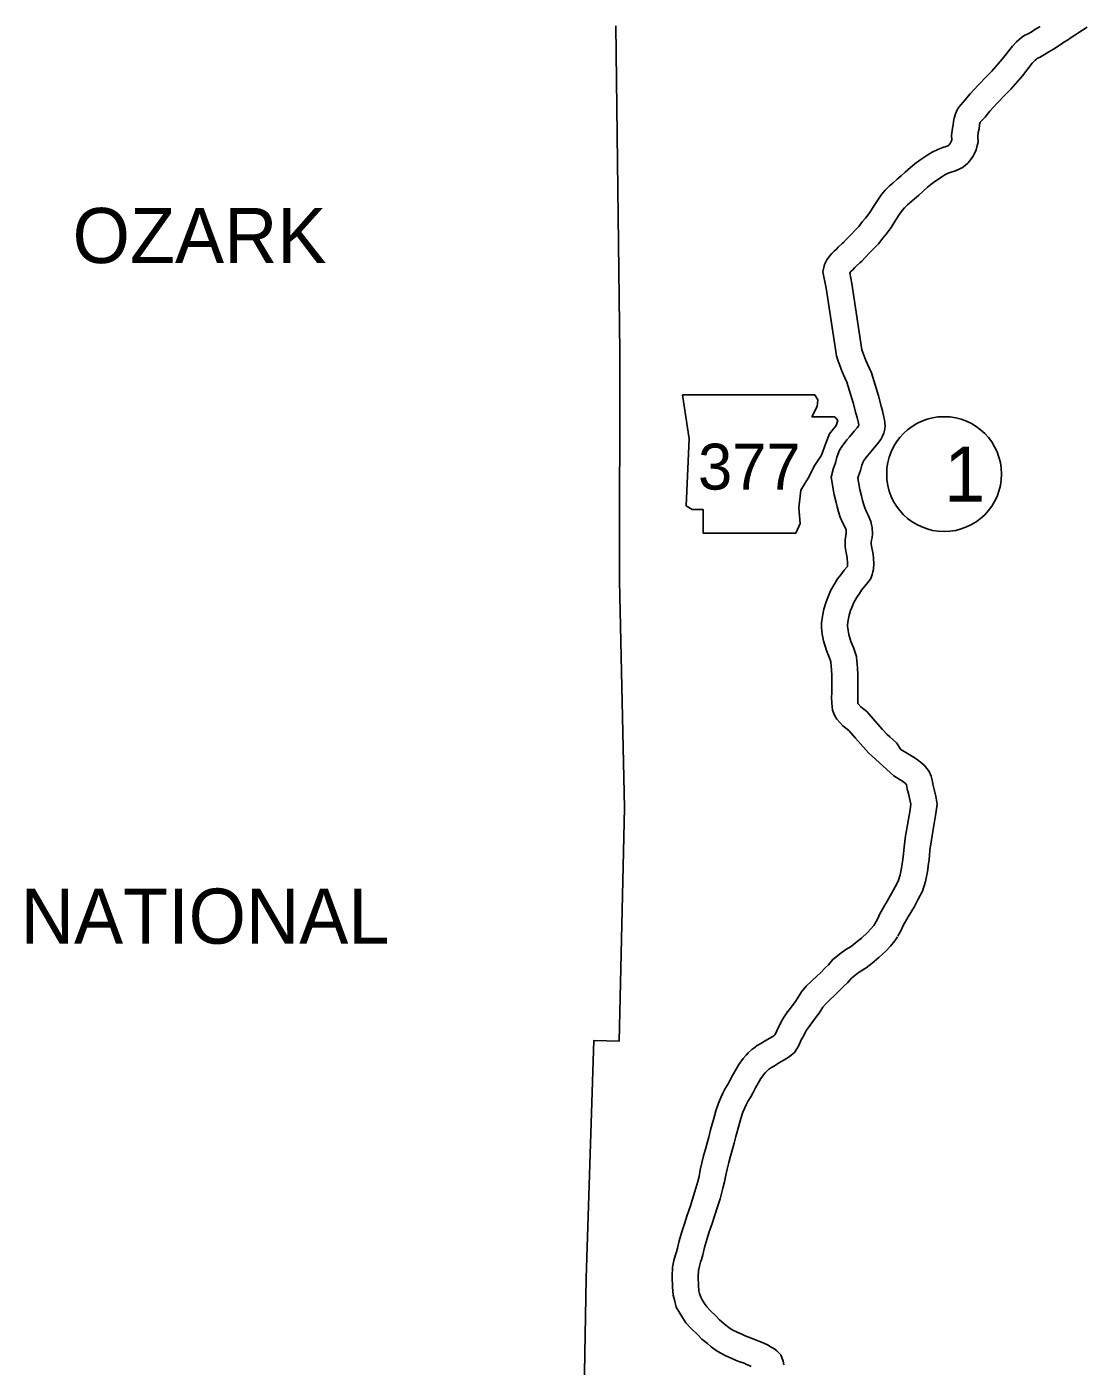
# Model space of a CAD drawing. Extents: x -939622 to -934245, y 1383184 to 1385301.
# Drawn here: x -935098 to -935061.43, y 1383988.52 to 1384034.71 of the extents above; entities that cross this region are included whole.
import ezdxf

# ---------------------------------------------------------------- set-up
doc = ezdxf.new("R2010")
doc.units = 0
for name, color, linetype in [('Level 10', 7, 'Continuous'), ('Level 21', 7, 'Continuous'), ('Level 27', 7, 'Continuous'), ('Level 8', 7, 'Continuous')]:
    doc.layers.add(name, color=color, linetype=linetype)

msp = doc.modelspace()

# ---------------------------------------------------------------- linework, layer by layer
at = {"layer": 'Level 10'}
for points in [[(-935063.056, 1384034.719), (-935063.234, 1384034.616), (-935063.333, 1384034.549), (-935063.462, 1384034.473), (-935063.587, 1384034.426), (-935063.697, 1384034.344), (-935063.791, 1384034.268), (-935063.868, 1384034.189), (-935064.005, 1384034.047), (-935064.359, 1384033.596), (-935064.72, 1384033.181), (-935064.901, 1384033.001), (-935065.193, 1384032.695), (-935065.328, 1384032.547), (-935065.469, 1384032.396), (-935065.588, 1384032.252), (-935065.636, 1384032.19), (-935065.715, 1384032.108), (-935065.779, 1384032.037), (-935065.858, 1384031.943), (-935065.917, 1384031.851), (-935065.974, 1384031.71), (-935066.02, 1384031.564), (-935066.04, 1384031.443), (-935066.052, 1384031.331), (-935066.073, 1384031.221), (-935066.114, 1384030.961), (-935066.101, 1384030.816), (-935066.112, 1384030.78), (-935066.131, 1384030.735), (-935066.142, 1384030.717), (-935066.155, 1384030.691), (-935066.17, 1384030.673), (-935066.191, 1384030.644), (-935066.192, 1384030.644), (-935066.205, 1384030.632), (-935066.215, 1384030.625), (-935066.291, 1384030.589), (-935066.412, 1384030.555), (-935066.586, 1384030.485), (-935066.775, 1384030.394), (-935066.925, 1384030.301), (-935067.063, 1384030.209), (-935067.202, 1384030.114), (-935067.376, 1384029.986), (-935067.526, 1384029.862), (-935067.712, 1384029.695), (-935067.844, 1384029.57), (-935067.979, 1384029.454), (-935068.139, 1384029.321), (-935068.246, 1384029.227), (-935068.395, 1384029.077), (-935068.52, 1384028.932), (-935068.642, 1384028.757), (-935068.782, 1384028.548), (-935068.932, 1384028.31), (-935069.08, 1384028.119), (-935069.186, 1384027.982), (-935069.312, 1384027.826), (-935069.429, 1384027.703), (-935069.563, 1384027.563), (-935069.743, 1384027.374), (-935069.837, 1384027.273), (-935069.879, 1384027.234), (-935070.015, 1384027.113), (-935070.081, 1384027.042), (-935070.155, 1384026.972), (-935070.232, 1384026.896), (-935070.318, 1384026.803), (-935070.409, 1384026.679), (-935070.492, 1384026.516), (-935070.545, 1384026.262), (-935070.435, 1384025.703), (-935070.079, 1384023.37), (-935070.021, 1384023.184), (-935069.939, 1384022.973), (-935069.899, 1384022.872), (-935069.833, 1384022.712), (-935069.716, 1384022.458), (-935069.501, 1384021.743), (-935069.409, 1384021.386), (-935069.367, 1384021.244), (-935069.321, 1384021.044), (-935069.307, 1384020.983), (-935069.308, 1384020.981), (-935069.311, 1384020.965), (-935069.317, 1384020.954), (-935069.368, 1384020.883), (-935069.468, 1384020.766)], [(-935061.431, 1384034.706), (-935061.749, 1384034.497), (-935061.86, 1384034.422), (-935061.988, 1384034.34), (-935062.116, 1384034.251), (-935062.235, 1384034.178), (-935062.326, 1384034.11), (-935062.596, 1384033.945), (-935062.756, 1384033.852), (-935062.851, 1384033.789), (-935063.072, 1384033.658), (-935063.15, 1384033.629), (-935063.183, 1384033.602), (-935063.221, 1384033.563), (-935063.326, 1384033.454), (-935063.665, 1384033.022), (-935064.062, 1384032.566), (-935064.257, 1384032.371), (-935064.535, 1384032.081), (-935064.667, 1384031.937), (-935064.793, 1384031.802), (-935064.886, 1384031.689), (-935064.953, 1384031.602), (-935065.057, 1384031.493), (-935065.101, 1384031.445), (-935065.12, 1384031.423), (-935065.126, 1384031.407), (-935065.142, 1384031.356), (-935065.148, 1384031.32), (-935065.162, 1384031.199), (-935065.186, 1384031.068), (-935065.208, 1384030.932), (-935065.189, 1384030.739), (-935065.221, 1384030.618), (-935065.265, 1384030.47), (-935065.331, 1384030.318), (-935065.357, 1384030.276), (-935065.393, 1384030.206), (-935065.457, 1384030.123), (-935065.49, 1384030.08), (-935065.55, 1384030.009), (-935065.64, 1384029.931), (-935065.731, 1384029.862), (-935065.806, 1384029.823), (-935065.976, 1384029.743), (-935066.12, 1384029.702), (-935066.223, 1384029.661), (-935066.341, 1384029.604), (-935066.439, 1384029.543), (-935066.56, 1384029.463), (-935066.681, 1384029.38), (-935066.822, 1384029.276), (-935066.938, 1384029.18), (-935067.103, 1384029.032), (-935067.243, 1384028.901), (-935067.398, 1384028.767), (-935067.553, 1384028.638), (-935067.628, 1384028.572), (-935067.733, 1384028.466), (-935067.808, 1384028.379), (-935067.899, 1384028.249), (-935068.027, 1384028.057), (-935068.194, 1384027.794), (-935068.368, 1384027.567), (-935068.481, 1384027.423), (-935068.634, 1384027.233), (-935068.777, 1384027.082), (-935068.911, 1384026.942), (-935069.088, 1384026.756), (-935069.2, 1384026.636), (-935069.273, 1384026.568), (-935069.385, 1384026.469), (-935069.441, 1384026.409), (-935069.53, 1384026.324), (-935069.586, 1384026.269), (-935069.622, 1384026.23), (-935069.549, 1384025.858), (-935069.2, 1384023.574), (-935069.171, 1384023.482), (-935069.101, 1384023.301), (-935069.065, 1384023.209), (-935069.008, 1384023.073), (-935068.872, 1384022.777), (-935068.634, 1384021.985), (-935068.541, 1384021.626), (-935068.496, 1384021.472), (-935068.444, 1384021.245), (-935068.425, 1384021.161), (-935068.406, 1384021.064), (-935068.399, 1384020.93), (-935068.427, 1384020.796), (-935068.448, 1384020.696), (-935068.489, 1384020.596), (-935068.547, 1384020.482), (-935068.66, 1384020.326), (-935068.784, 1384020.181)], [(-935069.467, 1384020.768), (-935069.621, 1384020.589), (-935069.726, 1384020.469), (-935069.88, 1384020.252), (-935069.968, 1384020.111), (-935070.06, 1384019.871), (-935070.111, 1384019.678), (-935070.181, 1384019.488), (-935070.255, 1384019.181), (-935070.157, 1384018.571), (-935070.087, 1384018.313), (-935070.052, 1384018.161), (-935070.002, 1384017.98), (-935069.949, 1384017.804), (-935069.857, 1384017.597), (-935069.805, 1384017.494), (-935069.749, 1384017.363), (-935069.741, 1384017.328), (-935069.74, 1384017.324), (-935069.738, 1384017.269), (-935069.741, 1384017.249), (-935069.756, 1384017.166), (-935069.782, 1384017.017), (-935069.78, 1384016.779), (-935069.741, 1384016.573), (-935069.709, 1384016.406), (-935069.694, 1384016.208), (-935069.701, 1384016.107), (-935069.703, 1384016.101), (-935069.811, 1384015.974), (-935069.931, 1384015.817), (-935070.037, 1384015.672), (-935070.155, 1384015.476), (-935070.28, 1384015.261), (-935070.38, 1384015.034), (-935070.438, 1384014.887), (-935070.518, 1384014.628), (-935070.558, 1384014.384), (-935070.592, 1384014.155), (-935070.594, 1384014), (-935070.57, 1384013.761), (-935070.528, 1384013.536), (-935070.426, 1384013.202), (-935070.329, 1384012.977), (-935070.272, 1384012.813), (-935070.268, 1384012.767), (-935070.263, 1384012.696), (-935070.253, 1384012.517), (-935070.243, 1384012.359), (-935070.239, 1384012.203), (-935070.238, 1384012.004), (-935070.24, 1384011.866), (-935070.24, 1384011.808), (-935070.246, 1384011.51), (-935070.243, 1384011.468), (-935070.241, 1384011.396), (-935070.23, 1384011.258), (-935070.21, 1384011.143), (-935070.142, 1384010.971), (-935070.061, 1384010.835), (-935069.86, 1384010.604), (-935069.654, 1384010.446), (-935069.419, 1384010.175), (-935069.161, 1384009.885), (-935068.973, 1384009.676), (-935068.846, 1384009.561), (-935068.101, 1384008.881)], [(-935068.786, 1384020.179), (-935068.941, 1384019.999), (-935069.018, 1384019.911), (-935069.131, 1384019.752), (-935069.159, 1384019.708), (-935069.203, 1384019.594), (-935069.252, 1384019.409), (-935069.318, 1384019.228), (-935069.338, 1384019.145), (-935069.276, 1384018.761), (-935069.214, 1384018.532), (-935069.18, 1384018.382), (-935069.137, 1384018.231), (-935069.103, 1384018.118), (-935069.043, 1384017.981), (-935068.988, 1384017.873), (-935068.892, 1384017.647), (-935068.865, 1384017.538), (-935068.843, 1384017.445), (-935068.836, 1384017.218), (-935068.852, 1384017.106), (-935068.869, 1384017.009), (-935068.881, 1384016.942), (-935068.881, 1384016.867), (-935068.857, 1384016.742), (-935068.815, 1384016.524), (-935068.792, 1384016.21), (-935068.806, 1384016.001), (-935068.82, 1384015.918), (-935068.845, 1384015.827), (-935068.891, 1384015.685), (-935068.979, 1384015.562), (-935069.111, 1384015.408), (-935069.21, 1384015.279), (-935069.287, 1384015.173), (-935069.382, 1384015.016), (-935069.476, 1384014.854), (-935069.549, 1384014.687), (-935069.589, 1384014.588), (-935069.64, 1384014.421), (-935069.669, 1384014.244), (-935069.693, 1384014.084), (-935069.693, 1384014.04), (-935069.679, 1384013.888), (-935069.653, 1384013.752), (-935069.58, 1384013.513), (-935069.49, 1384013.303), (-935069.383, 1384012.997), (-935069.371, 1384012.832), (-935069.365, 1384012.753), (-935069.355, 1384012.571), (-935069.344, 1384012.399), (-935069.339, 1384012.217), (-935069.338, 1384012.002), (-935069.34, 1384011.857), (-935069.34, 1384011.795), (-935069.346, 1384011.541), (-935069.344, 1384011.522), (-935069.342, 1384011.444), (-935069.337, 1384011.383), (-935069.331, 1384011.369), (-935069.329, 1384011.365), (-935069.24, 1384011.263), (-935069.035, 1384011.105), (-935068.742, 1384010.769), (-935068.49, 1384010.484), (-935068.334, 1384010.311), (-935068.24, 1384010.226), (-935068.007, 1384010.014), (-935067.853, 1384009.785)], [(-935067.853, 1384009.785), (-935067.404, 1384009.509), (-935067.286, 1384009.435), (-935067.13, 1384009.32), (-935067.039, 1384009.232), (-935066.878, 1384009.034), (-935066.812, 1384008.871), (-935066.764, 1384008.68), (-935066.753, 1384008.596), (-935066.727, 1384008.498), (-935066.646, 1384008.176), (-935066.609, 1384007.899), (-935066.65, 1384007.582), (-935066.706, 1384007.239), (-935066.754, 1384006.964), (-935066.804, 1384006.675), (-935066.853, 1384006.317), (-935066.883, 1384005.986), (-935066.91, 1384005.791), (-935066.931, 1384005.64), (-935066.96, 1384005.467), (-935067.013, 1384005.234), (-935067.114, 1384004.902), (-935067.259, 1384004.629), (-935067.389, 1384004.38), (-935067.601, 1384004.022), (-935067.774, 1384003.723), (-935067.863, 1384003.535), (-935067.96, 1384003.354)], [(-935068.101, 1384008.881), (-935067.88, 1384008.746), (-935067.795, 1384008.692), (-935067.713, 1384008.631), (-935067.703, 1384008.621), (-935067.666, 1384008.576), (-935067.649, 1384008.509), (-935067.638, 1384008.424), (-935067.599, 1384008.275), (-935067.531, 1384008.007), (-935067.517, 1384007.898), (-935067.541, 1384007.711), (-935067.594, 1384007.388), (-935067.641, 1384007.117), (-935067.693, 1384006.812), (-935067.747, 1384006.419), (-935067.778, 1384006.089), (-935067.802, 1384005.912), (-935067.821, 1384005.774), (-935067.843, 1384005.642), (-935067.883, 1384005.466), (-935067.95, 1384005.247), (-935068.055, 1384005.048), (-935068.176, 1384004.818), (-935068.378, 1384004.477), (-935068.572, 1384004.141), (-935068.667, 1384003.941), (-935068.753, 1384003.78)], [(-935068.735, 1384003.811), (-935068.792, 1384003.723), (-935068.89, 1384003.607), (-935069.007, 1384003.482), (-935069.213, 1384003.287), (-935069.417, 1384003.118), (-935069.568, 1384002.996), (-935069.751, 1384002.886), (-935069.932, 1384002.76), (-935070.198, 1384002.542), (-935070.352, 1384002.362), (-935070.451, 1384002.267), (-935070.629, 1384002.089), (-935070.752, 1384001.968), (-935070.935, 1384001.8), (-935071.12, 1384001.622), (-935071.282, 1384001.428), (-935071.432, 1384001.19), (-935071.494, 1384001.099), (-935071.611, 1384000.943), (-935071.7, 1384000.821), (-935071.764, 1384000.739), (-935071.861, 1384000.599), (-935071.958, 1384000.441), (-935072.018, 1384000.316), (-935072.098, 1384000.169), (-935072.136, 1384000.084), (-935072.18, 1383999.985), (-935072.206, 1383999.945), (-935072.24, 1383999.917), (-935072.317, 1383999.869), (-935072.537, 1383999.746), (-935072.689, 1383999.649), (-935072.81, 1383999.578), (-935072.931, 1383999.492), (-935072.997, 1383999.447), (-935073.126, 1383999.325), (-935073.194, 1383999.248), (-935073.297, 1383999.135), (-935073.444, 1383998.929), (-935073.668, 1383998.549), (-935073.751, 1383998.374), (-935073.816, 1383998.262), (-935073.922, 1383998.074), (-935073.993, 1383997.939), (-935074.055, 1383997.811), (-935074.151, 1383997.592), (-935074.234, 1383997.327), (-935074.31, 1383997.062), (-935074.425, 1383996.668), (-935074.48, 1383996.424), (-935074.526, 1383996.255), (-935074.597, 1383996.008), (-935074.661, 1383995.771), (-935074.722, 1383995.533), (-935074.78, 1383995.289), (-935074.818, 1383995.064), (-935074.862, 1383994.887), (-935074.958, 1383994.546), (-935075.037, 1383994.281), (-935075.124, 1383994.011), (-935075.222, 1383993.725), (-935075.319, 1383993.429), (-935075.409, 1383993.149), (-935075.497, 1383992.844), (-935075.559, 1383992.592), (-935075.594, 1383992.47), (-935075.629, 1383992.366), (-935075.681, 1383992.171), (-935075.728, 1383991.931), (-935075.745, 1383991.618), (-935075.735, 1383991.254), (-935075.709, 1383990.974), (-935075.668, 1383990.806), (-935075.6, 1383990.56), (-935075.484, 1383990.346), (-935075.384, 1383990.195), (-935075.27, 1383990.017), (-935075.079, 1383989.806), (-935074.86, 1383989.599), (-935074.716, 1383989.455), (-935074.529, 1383989.299), (-935074.398, 1383989.185), (-935074.231, 1383989.065), (-935074.084, 1383988.981), (-935073.898, 1383988.88), (-935073.706, 1383988.796), (-935073.565, 1383988.734), (-935073.446, 1383988.688), (-935073.262, 1383988.621), (-935073.176, 1383988.584), (-935073.113, 1383988.556), (-935073.014, 1383988.513)], [(-935067.978, 1384003.324), (-935068.067, 1384003.185), (-935068.218, 1384003.008), (-935068.368, 1384002.847), (-935068.616, 1384002.613), (-935068.848, 1384002.42), (-935069.053, 1384002.256), (-935069.262, 1384002.13), (-935069.389, 1384002.042), (-935069.565, 1384001.897), (-935069.697, 1384001.743), (-935069.821, 1384001.624), (-935069.995, 1384001.45), (-935070.132, 1384001.316), (-935070.318, 1384001.145), (-935070.461, 1384001.007), (-935070.553, 1384000.897), (-935070.678, 1384000.698), (-935070.762, 1384000.575), (-935070.888, 1384000.408), (-935070.981, 1384000.279), (-935071.038, 1384000.206), (-935071.106, 1384000.107), (-935071.168, 1384000.008), (-935071.217, 1383999.905), (-935071.29, 1383999.771), (-935071.314, 1383999.719), (-935071.387, 1383999.554), (-935071.525, 1383999.343), (-935071.709, 1383999.187), (-935071.861, 1383999.093), (-935072.075, 1383998.973), (-935072.219, 1383998.881), (-935072.322, 1383998.821), (-935072.418, 1383998.753), (-935072.43, 1383998.744), (-935072.477, 1383998.7), (-935072.525, 1383998.646), (-935072.597, 1383998.568), (-935072.688, 1383998.44), (-935072.872, 1383998.126), (-935072.954, 1383997.954), (-935073.035, 1383997.815), (-935073.131, 1383997.644), (-935073.189, 1383997.534), (-935073.237, 1383997.434), (-935073.307, 1383997.276), (-935073.372, 1383997.068), (-935073.445, 1383996.811), (-935073.553, 1383996.443), (-935073.606, 1383996.208), (-935073.659, 1383996.011), (-935073.731, 1383995.766), (-935073.791, 1383995.542), (-935073.848, 1383995.318), (-935073.897, 1383995.111), (-935073.936, 1383994.881), (-935073.992, 1383994.656), (-935074.094, 1383994.295), (-935074.177, 1383994.015), (-935074.27, 1383993.727), (-935074.369, 1383993.438), (-935074.463, 1383993.152), (-935074.547, 1383992.888), (-935074.627, 1383992.611), (-935074.689, 1383992.359), (-935074.735, 1383992.199), (-935074.768, 1383992.105), (-935074.803, 1383991.97), (-935074.832, 1383991.82), (-935074.844, 1383991.605), (-935074.836, 1383991.308), (-935074.819, 1383991.124), (-935074.797, 1383991.032), (-935074.76, 1383990.899), (-935074.712, 1383990.81), (-935074.629, 1383990.684), (-935074.553, 1383990.566), (-935074.436, 1383990.436), (-935074.232, 1383990.243), (-935074.109, 1383990.12), (-935073.946, 1383989.985), (-935073.839, 1383989.892), (-935073.743, 1383989.823), (-935073.646, 1383989.767), (-935073.504, 1383989.69), (-935073.343, 1383989.62), (-935073.221, 1383989.566), (-935073.131, 1383989.531), (-935072.927, 1383989.457), (-935072.815, 1383989.408), (-935072.753, 1383989.381), (-935072.667, 1383989.344), (-935072.588, 1383989.312), (-935072.456, 1383989.258), (-935072.325, 1383989.179), (-935072.238, 1383989.127), (-935072.134, 1383989.052), (-935072, 1383988.907), (-935071.921, 1383988.699), (-935071.889, 1383988.562)]]:
    msp.add_lwpolyline(points, dxfattribs=at)
at = {"layer": 'Level 21'}
msp.add_lwpolyline([(-935075.389, 1384022.026), (-935075.161, 1384020.503), (-935075.262, 1384018.194), (-935075.059, 1384018.067), (-935074.679, 1384018.067), (-935074.679, 1384017.255), (-935071.481, 1384017.255), (-935071.329, 1384017.585), (-935071.38, 1384018.118), (-935071.304, 1384018.727), (-935071.024, 1384019.209), (-935070.847, 1384019.564), (-935070.593, 1384019.945), (-935070.441, 1384020.351), (-935070.314, 1384020.681), (-935070.086, 1384020.96), (-935070.035, 1384021.138), (-935070.136, 1384021.265), (-935070.923, 1384021.265), (-935070.745, 1384021.62), (-935070.72, 1384021.848), (-935070.825, 1384022.024)], close=True, dxfattribs=at)
at = {"layer": 'Level 27'}
msp.add_circle((-935066.366, 1384019.287), 1.98, dxfattribs=at)
at = {"layer": 'Level 8'}
msp.add_lwpolyline([(-935077.69, 1384034.751), (-935077.551, 1384023.487), (-935077.56, 1384015.604), (-935077.387, 1384007.782), (-935077.57, 1383999.733), (-935078.441, 1383999.754), (-935078.71, 1383991.552), (-935078.849, 1383983.713), (-935078.975, 1383975.761), (-935078.882, 1383967.779)], dxfattribs=at)

# ---------------------------------------------------------------- texts
at = {"layer": 'Level 21'}
msp.add_text('377', height=1.584, dxfattribs=at).set_placement((-935074.85, 1384018.752))
at = {"layer": 'Level 27'}
msp.add_text('1', height=1.901, dxfattribs=at).set_placement((-935066.366, 1384018.337))
at = {"layer": 'Level 8'}
for s, p in [('OZARK', (-935096.419, 1384026.565)), ('NATIONAL', (-935098.207, 1384003.091))]:
    msp.add_text(s, height=1.9008, dxfattribs=at).set_placement(p)

doc.saveas('drawing.dxf')
